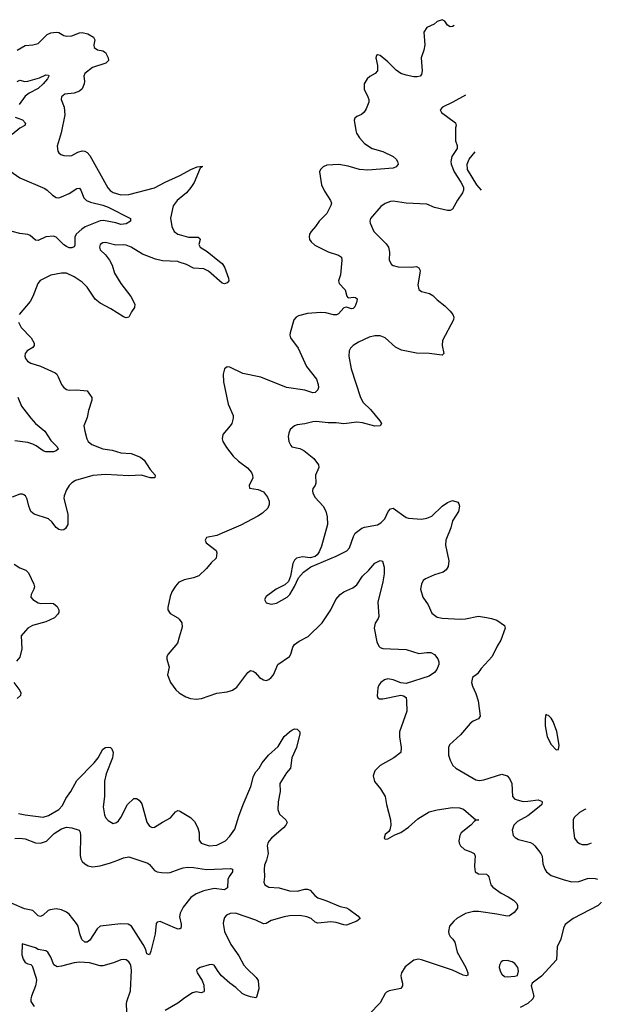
# Model space of a CAD drawing. Header units: inches. Extents: x 2143765 to 2212928, y 878963 to 1017374.
# Tile 263 of 271: x 2198768 to 2203257, y 988887 to 996485. Entities that reach past the tile are written whole.
import ezdxf

# ---------------------------------------------------------------- set-up
doc = ezdxf.new("R2010")
doc.units = ezdxf.units.IN
doc.header["$MEASUREMENT"] = 0
for name, color, linetype in [('C1998', 7, 'Continuous'), ('C1999', 7, 'Continuous'), ('C2908', 7, 'Continuous'), ('C2909', 7, 'Continuous')]:
    doc.layers.add(name, color=color, linetype=linetype)

msp = doc.modelspace()

# ---------------------------------------------------------------- linework, layer by layer
at = {"layer": 'C1998', "color": 5}
for points, elevation in [([(2199244.9, 990000), (2199250.2, 989990.2), (2199270.2, 989970.2), (2199296.4, 989956.4), (2199330, 989949.2), (2199390, 989955.2), (2199470, 989978.2), (2199526.2, 990000)], 360), ([(2199686.9, 990000), (2199756.5, 989976.5), (2199770, 989967.3), (2199810, 989919.1), (2199830.3, 989910.3), (2199864.1, 989904.1), (2199910, 989901.3), (2199930, 989904.8), (2200000, 989929.3)], 360), ([(2200000, 989468.8), (2199991.9, 989468.1), (2199970, 989474.8), (2199852.7, 989527.3), (2199830, 989522), (2199821.3, 989510), (2199813.4, 989430), (2199781.7, 989298.3), (2199770, 989269.3), (2199750, 989277.2), (2199741, 989310), (2199722.2, 989350), (2199630.8, 989490), (2199605.1, 989505.1), (2199550, 989508.5), (2199390.2, 989489.8), (2199367.1, 989470), (2199310, 989381.6), (2199290, 989366.9), (2199270, 989366.9), (2199247.5, 989387.5), (2199232.2, 989430), (2199218.5, 989490), (2199207.8, 989510), (2199150, 989582), (2199130, 989597.5), (2199090, 989615.7), (2199050, 989624.4), (2199004, 989616), (2198989.4, 989610.6), (2198950, 989575.6), (2198930, 989565.3), (2198910, 989571.2), (2198870, 989610.8), (2198804.6, 989624.6), (2198710, 989664.6)], 360), ([(2199599.1, 988770), (2199593.7, 988890), (2199596.3, 988910), (2199624.4, 988990), (2199631.2, 989151.2), (2199626.9, 989186.9), (2199620.6, 989200.6), (2199610, 989216.2), (2199589.7, 989229.7), (2199570, 989234), (2199550, 989231.3), (2199493.1, 989206.9), (2199410, 989183.2), (2199390, 989184.5), (2199306.6, 989206.6), (2199230, 989211.7), (2199190, 989208.2), (2199090, 989180.3), (2199056.9, 989176.9), (2199031, 989191), (2199009.3, 989250.7), (2198986, 989290), (2198970, 989298.7), (2198911, 989311), (2198890, 989322.9), (2198786.8, 989353.2), (2198786, 989270), (2198795.2, 989235.2), (2198810.5, 989210.5), (2198830, 989198.8), (2198853.2, 989193.2), (2198863.5, 989183.5), (2198894.8, 989090), (2198897.3, 989070), (2198890.5, 989030), (2198860.4, 988950), (2198854.9, 988930), (2198855.5, 988910), (2198880.7, 988870)], 380), ([(2200000, 988903.8), (2199990, 988895.8), (2199890, 988839.5)], 380)]:
    msp.add_lwpolyline(points, dxfattribs=dict(at, elevation=elevation))
at = {"layer": 'C1999', "color": 5}
for points, elevation in [([(2198750, 996250.4), (2198810, 996284.9), (2198870, 996292.2), (2198910, 996302.4), (2198980.5, 996370), (2199010, 996383.6), (2199049, 996389), (2199070, 996386), (2199110, 996362.4), (2199130, 996357.6), (2199170, 996359.5), (2199230, 996382.8), (2199250, 996385.2), (2199295.2, 996375.2), (2199337.3, 996350), (2199347.7, 996330), (2199341.3, 996290), (2199343.1, 996270), (2199370, 996252), (2199410, 996245.3), (2199430, 996232.7), (2199450.4, 996190), (2199453.4, 996170), (2199433.4, 996150), (2199330, 996115), (2199270.3, 996070), (2199263.1, 996050), (2199269.2, 996010), (2199267.2, 995990), (2199249.4, 995950.6), (2199230, 995933.1), (2199190, 995918.4), (2199118, 995910), (2199090.6, 995890), (2199088.4, 995870), (2199112.9, 995810), (2199116.9, 995750), (2199087.9, 995612.1), (2199057.1, 995510), (2199062, 995470), (2199070, 995458.8), (2199085.8, 995445.9), (2199110, 995437.1), (2199150, 995434.4), (2199170, 995438.4), (2199216.6, 995463.4), (2199250, 995473.7), (2199270, 995470.4), (2199290, 995459.5), (2199310, 995437.1), (2199447.8, 995187.8), (2199467.3, 995167.3), (2199490, 995152.6), (2199550, 995133.9), (2199610, 995135.1), (2199810, 995188.3), (2199890, 995232), (2200000, 995280.8)], 380), ([(2198750, 996008.1), (2198770, 996017.7), (2198808.4, 996008.4), (2198830, 996010.7), (2198922.5, 996037.5), (2198970, 996060.3), (2198990, 996056), (2198992.7, 996050), (2198982, 996030), (2198949.1, 995990), (2198910, 995955.2), (2198841.4, 995918.6), (2198810, 995894.6), (2198763.5, 995830)], 360), ([(2198734.1, 995734.1), (2198790, 995711.9), (2198812.4, 995687.6), (2198807.2, 995670), (2198770, 995649), (2198710, 995599.3)], 360), ([(2198649.1, 995349.1), (2198770, 995264.2), (2198962.2, 995182.2), (2198981.6, 995170), (2199020.4, 995130), (2199050, 995113.4), (2199070, 995111.8), (2199090, 995117.4), (2199150, 995143.6), (2199210, 995182.6), (2199230, 995184.6), (2199240.7, 995170), (2199262.2, 995110), (2199284.2, 995090), (2199316, 995076), (2199410, 995054.5), (2199450, 995039.3), (2199624.7, 994950), (2199624.7, 994930), (2199591.3, 994910), (2199550, 994903.9), (2199510, 994917.2), (2199415.5, 994935.5), (2199390, 994934.3), (2199272.5, 994887.5), (2199247.2, 994870), (2199204.9, 994830), (2199193.2, 994806.8), (2199193.7, 994746.3), (2199188.1, 994731.9), (2199170, 994724.1), (2199150, 994725.3), (2199130, 994734), (2199110, 994747.8), (2199050, 994805.8), (2199030, 994815.3), (2198970, 994809.9), (2198910, 994782.5), (2198890, 994784.1), (2198850, 994819.3), (2198830, 994827.1), (2198770, 994834.9), (2198710, 994850.5)], 360), ([(2200000, 995102.7), (2199984.8, 995090), (2199954.2, 995050), (2199933.1, 994953.1), (2199942, 994890), (2199961.7, 994850), (2199990, 994829.2), (2200000, 994826.4)], 380), ([(2200000, 994614.9), (2199990, 994618.4), (2199870, 994625.5), (2199817.5, 994637.5), (2199715.3, 994675.3), (2199630, 994729.7), (2199590, 994744.2), (2199570, 994747.8), (2199510, 994746), (2199430, 994766), (2199410, 994764.2), (2199388.8, 994750), (2199383.1, 994730), (2199388.7, 994710), (2199430.3, 994670.3), (2199461.6, 994630), (2199481.3, 994590), (2199499.5, 994530), (2199550, 994448.2), (2199625.7, 994350), (2199656.4, 994290), (2199655.6, 994264.4), (2199630.3, 994229.7), (2199610, 994189.2), (2199590, 994184.5), (2199570, 994192), (2199473.1, 994253.1), (2199390, 994298.3), (2199350, 994329.7), (2199290, 994420.4), (2199250, 994460.4), (2199190, 994500.4), (2199130, 994528), (2199110, 994529.6), (2199090, 994529.6), (2199010, 994514), (2198927.2, 994472.8), (2198908.2, 994450), (2198870.4, 994350), (2198850.4, 994310), (2198765.5, 994210)], 380), ([(2198759.3, 994150), (2198780.4, 994110), (2198857, 994030), (2198879.5, 993990), (2198879.3, 993970), (2198870, 993956), (2198824.9, 993930), (2198810.6, 993910), (2198808, 993890), (2198813.4, 993870), (2198827.7, 993850), (2198853.8, 993833.8), (2198930, 993812.2), (2199041.2, 993761.2), (2199054.9, 993750), (2199066, 993730), (2199090.4, 993670), (2199106, 993650), (2199130, 993632.2), (2199150, 993626), (2199210, 993628.7), (2199290, 993621), (2199324.9, 993570), (2199325.5, 993550), (2199299.5, 993470), (2199290, 993415.3), (2199263.1, 993350), (2199270.3, 993310), (2199287.9, 993250), (2199298, 993230), (2199326.1, 993206.1), (2199410, 993174.6), (2199482.9, 993162.9), (2199550, 993144), (2199630, 993136.8), (2199701.1, 993110), (2199730, 993086.5), (2199774.4, 993014.4), (2199814.9, 992970), (2199810.8, 992950), (2199775.3, 992950), (2199709.8, 992969.8), (2199610, 992965.7), (2199430, 992974.7), (2199333, 992967), (2199198, 992930), (2199170, 992911.3), (2199150, 992889.6), (2199130, 992857), (2199111.4, 992810), (2199110.3, 992789.7), (2199138.8, 992670), (2199139.3, 992590), (2199121.4, 992558.6), (2199110, 992549.3), (2199090, 992547), (2199070, 992552.3), (2199050, 992567.3), (2199016.3, 992610), (2198990, 992632.4), (2198879, 992670), (2198853.2, 992690), (2198838.4, 992730), (2198825.6, 992785.6), (2198812.7, 992810), (2198799.1, 992819.1), (2198790, 992823.7), (2198770, 992823.7), (2198710, 992800.7)], 380), ([(2198752.8, 993572.8), (2198783.5, 993503.5), (2198853.7, 993410), (2198890.2, 993370.2), (2198961.6, 993310), (2199010, 993239.1), (2199056.4, 993190), (2199064.9, 993170), (2199050, 993157), (2199030, 993151.6), (2198970, 993150.8), (2198950, 993157.1), (2198896.1, 993196.1), (2198870, 993209.2), (2198830, 993221.6), (2198730, 993235.3)], 360), ([(2198724.5, 992284.5), (2198770, 992254.8), (2198816.7, 992236.7), (2198837, 992217), (2198877.6, 992130), (2198882.4, 992110), (2198877.1, 992090), (2198856.3, 992050), (2198855.5, 992030), (2198870.6, 992010), (2198910, 991984.9), (2198930, 991979.5), (2199010, 991982.6), (2199030, 991979.5), (2199057.6, 991957.6), (2199071.5, 991931.5), (2199070.3, 991910), (2199063.4, 991896.6), (2199037, 991870), (2198970, 991839.9), (2198868.2, 991810), (2198830.4, 991790), (2198812.2, 991770), (2198780.5, 991730), (2198784.9, 991630), (2198770, 991565.2), (2198743.9, 991536.1)], 380), ([(2200000, 992145.9), (2199995.9, 992144.1), (2199970, 992113.2), (2199943, 992070), (2199930, 992035.3), (2199910.5, 991950), (2199910.6, 991930), (2199930, 991902), (2199990, 991870.6), (2199999.9, 991859.9)], 420), ([(2200000, 991720.6), (2199986.3, 991673.7), (2199914, 991590), (2199904.9, 991570), (2199903.8, 991550), (2199922.4, 991490), (2199910.4, 991430), (2199933, 991370), (2199973.4, 991313.4), (2200000, 991291.6)], 420), ([(2198723.5, 991370), (2198769.1, 991310), (2198777.7, 991290), (2198774.9, 991270), (2198750, 991247.3)], 380), ([(2198760.2, 990360.2), (2198810, 990349), (2198950, 990331.8), (2198990, 990345.2), (2199070, 990390.3), (2199099.7, 990420.3), (2199125.3, 990474.7), (2199162.2, 990530), (2199210, 990615.2), (2199343.5, 990750), (2199373.7, 990790), (2199410, 990854.9), (2199430, 990868.4), (2199452, 990872), (2199470, 990868), (2199478.7, 990858.7), (2199490.3, 990830), (2199483.6, 990790), (2199434.9, 990665.1), (2199422.6, 990610), (2199422.9, 990490), (2199412.7, 990410), (2199423.6, 990350), (2199431.7, 990330), (2199450, 990304.9), (2199490, 990282.6), (2199515.6, 990290), (2199530, 990302), (2199549.7, 990330), (2199599.7, 990430), (2199650, 990474.9), (2199670, 990476.3), (2199690, 990462), (2199710, 990434), (2199750, 990294), (2199770, 990262.4), (2199790, 990250.4), (2199810, 990254), (2199870, 990294), (2199933.6, 990326.4), (2199970, 990373.4), (2199990, 990382), (2200000, 990379.1)], 380), ([(2198730, 990166.2), (2198770, 990169.4), (2198810, 990163.5), (2198890, 990132.3), (2198930, 990130.1), (2198974.1, 990145.9), (2199033.6, 990206.4), (2199090, 990240.8), (2199130, 990253.5), (2199170.2, 990250.2), (2199226.8, 990230), (2199235.5, 990215.5), (2199239, 990190), (2199235.4, 990035.4), (2199239.5, 990010), (2199244.9, 990000)], 360), ([(2199526.2, 990000), (2199570, 990017), (2199610, 990026), (2199686.9, 990000)], 360)]:
    msp.add_lwpolyline(points, dxfattribs=dict(at, elevation=elevation))
at = {"layer": 'C2908', "color": 5}
for points, elevation in [([(2200672, 990000), (2200659, 989961), (2200654.4, 989930), (2200657.6, 989870), (2200653.7, 989830), (2200659.5, 989810), (2200690, 989790.3), (2200770, 989786), (2200850, 989763.2), (2200910, 989760.6), (2200970, 989775.2), (2200990, 989775.6), (2201010, 989767), (2201046.1, 989726.1), (2201070, 989708.2), (2201130, 989688.1), (2201241.2, 989641.2), (2201290, 989630.7), (2201310, 989621.8), (2201378.8, 989570), (2201396, 989550), (2201370, 989527.6), (2201290, 989497.7), (2201270, 989499.3), (2201210, 989518.2), (2201170, 989523.7), (2201070, 989512.1), (2201050, 989520.5), (2201018, 989550), (2200983.5, 989563.5), (2200930, 989572.7), (2200850.1, 989569.9), (2200810, 989563.5), (2200710, 989535.2), (2200670, 989509.8), (2200650, 989508.9), (2200590, 989537.3), (2200434, 989590), (2200391.7, 989588.3), (2200365.8, 989574.1), (2200350, 989557.2), (2200341.3, 989530), (2200339.5, 989510), (2200349, 989450), (2200397.8, 989350), (2200460.8, 989260.7), (2200499.6, 989190), (2200522.3, 989162.3), (2200594.4, 989094.4), (2200608, 989070), (2200613.7, 989006.3), (2200596.9, 988943.1), (2200590, 988938), (2200550, 988945.6), (2200510, 988957.4), (2200485.6, 988970), (2200436.5, 989016.5), (2200389.8, 989050), (2200327.2, 989107.2), (2200299.2, 989139.2), (2200268.2, 989188.2), (2200250, 989194.7), (2200231.4, 989191.4), (2200161, 989170), (2200141.1, 989158.9), (2200133.4, 989150), (2200138.4, 989130), (2200176, 989070), (2200190, 989034.8), (2200192.4, 988987.6), (2200190, 988982.7), (2200170, 988976.3), (2200130, 988983.5), (2200103.3, 988976.8), (2200042.4, 988937.6), (2200000, 988903.8)], 380), ([(2200000, 989929.3), (2200030, 989939.8), (2200064.4, 989944.4), (2200110, 989942.7), (2200210, 989928.3), (2200395.2, 989935.2), (2200410.5, 989930.5), (2200410.6, 989910), (2200385.3, 989874.7), (2200374.9, 989850), (2200372.8, 989787.2), (2200350.3, 989769.7), (2200270, 989779.7), (2200190, 989763.5), (2200130, 989740.4), (2200090, 989711.1), (2200030, 989635.6), (2200006.2, 989590), (2200001.2, 989561.2), (2200014, 989506), (2200014.9, 989485.1), (2200010.3, 989469.7), (2200000, 989468.8)], 360), ([(2202281.2, 990000), (2202278, 989950), (2202283.8, 989910), (2202310, 989894.9), (2202370, 989890.3), (2202382.3, 989882.3), (2202390.3, 989870), (2202405.7, 989810), (2202419.5, 989790), (2202483.8, 989743.8), (2202537.4, 989717.4), (2202580.4, 989690), (2202604.6, 989664.6), (2202610.5, 989650), (2202610.6, 989630), (2202584.3, 989595.7), (2202550, 989569.7), (2202530, 989567.1), (2202450, 989583.5), (2202310, 989603.1), (2202270, 989603.8), (2202210, 989588.6), (2202141.6, 989550), (2202118.4, 989530), (2202085.7, 989490), (2202077, 989450), (2202080.3, 989430), (2202090.4, 989410), (2202112.4, 989390), (2202127.1, 989367.1), (2202144.1, 989290), (2202211.2, 989170), (2202226.7, 989130), (2202227.1, 989112.9), (2202213.4, 989106.6), (2202190, 989112.1), (2202110, 989149.8), (2201870, 989231.1), (2201845.3, 989234.7), (2201810, 989227.3), (2201744.1, 989175.9), (2201715.3, 989130), (2201710.3, 989110), (2201711.8, 989090), (2201722.6, 989050), (2201723.1, 989030), (2201710.6, 989010), (2201618.8, 988990), (2201599.9, 988980.1), (2201588.4, 988970), (2201550, 988897.6), (2201467.5, 988812.5)], 420), ([(2202803.6, 990000), (2202806.7, 989970), (2202821.1, 989930), (2202834, 989910), (2202870, 989882.3), (2202970, 989847.2), (2203030, 989831.8), (2203084.9, 989835.1), (2203150, 989858), (2203170, 989860.7), (2203210, 989858.8), (2203227.8, 989851.7)], 440), ([(2203257.3, 989674.4), (2203254.9, 989670), (2203233, 989650), (2203040.3, 989550), (2202977.4, 989502.6), (2202964.3, 989475.7), (2202944.9, 989390), (2202916.9, 989330), (2202910.2, 989229.8), (2202794.8, 989105.2), (2202722.8, 989050), (2202714.8, 989030), (2202735.5, 988950), (2202728, 988930), (2202690, 988894), (2202630, 988862.9)], 440)]:
    msp.add_lwpolyline(points, dxfattribs=dict(at, elevation=elevation))
at = {"layer": 'C2908', "color": 5, "elevation": 440}
msp.add_lwpolyline([(2202530, 989224.5), (2202498.5, 989221.5), (2202484.9, 989215.1), (2202470.7, 989190), (2202468.4, 989170), (2202478, 989138), (2202490, 989118.8), (2202510, 989103), (2202530, 989098), (2202590, 989104.9), (2202609.3, 989110.7), (2202618, 989142), (2202612.3, 989170), (2202590, 989201.2), (2202570, 989215.1)], close=True, dxfattribs=at)
at = {"layer": 'C2909', "color": 5}
for points, elevation in [([(2202120.4, 996440.7), (2202110, 996432), (2202090, 996429.3), (2202070, 996444), (2202050, 996474), (2202030, 996485.2), (2201991.3, 996470), (2201968.1, 996451.9), (2201910, 996425.2), (2201888.5, 996390), (2201896.1, 996290), (2201888, 996250), (2201866.9, 996190), (2201874.9, 996090), (2201870, 996061.2), (2201858.8, 996050), (2201836.2, 996043.8), (2201810, 996045.4), (2201750, 996056.8), (2201710, 996071), (2201674.5, 996094.5), (2201610, 996160.9), (2201550, 996208.7), (2201530, 996214), (2201522, 996210), (2201518, 996190), (2201530.9, 996130.9), (2201531, 996090), (2201511.3, 996070), (2201470, 996046.6), (2201450.7, 996030), (2201428, 995990), (2201428.2, 995950), (2201455.5, 995890), (2201462, 995870), (2201462, 995850), (2201442.8, 995797.2), (2201428.3, 995771.7), (2201406.2, 995753.8), (2201370, 995739.3), (2201355.2, 995724.8), (2201350.5, 995709.5), (2201362.4, 995630), (2201368.1, 995610), (2201390, 995573.7), (2201430.3, 995530), (2201490, 995490.2), (2201570, 995468.1), (2201650, 995430.3), (2201673.7, 995410), (2201685.3, 995390), (2201690.4, 995369.6), (2201674.8, 995350), (2201650, 995338.7), (2201455.3, 995324.7), (2201390, 995329.1), (2201304.1, 995355.9), (2201231.2, 995368.8), (2201138.5, 995361.4), (2201110.3, 995349.7), (2201090.6, 995330), (2201083, 995310), (2201098.9, 995210), (2201120.9, 995160.9), (2201166.4, 995090), (2201174, 995070), (2201170.4, 995050.4), (2201138, 994990), (2201079.5, 994930), (2201051.9, 994888.1), (2201018.4, 994850), (2201005.5, 994830), (2201002, 994810), (2201004.9, 994790), (2201018, 994770), (2201045.5, 994745.5), (2201150, 994693.1), (2201228.8, 994668.8), (2201251.7, 994651.7), (2201255.8, 994630), (2201244.9, 994515.1), (2201228.8, 994470), (2201234.4, 994450), (2201281.6, 994401.6), (2201292.8, 994352.8), (2201302, 994342), (2201310, 994338), (2201343.1, 994343.1), (2201360.3, 994340.3), (2201373.7, 994330), (2201371.6, 994310), (2201354.3, 994270), (2201342.2, 994257.8), (2201330, 994253.3), (2201290, 994267.4), (2201270, 994262.3), (2201230, 994214.2), (2201213.1, 994206.8), (2201190, 994207.5), (2201130, 994222.8), (2201093.5, 994226.5), (2200990, 994216.8), (2200920.2, 994199.8), (2200902, 994190), (2200884.4, 994170), (2200855.8, 994070), (2200854, 994050), (2200859.5, 994030), (2200917.6, 993950), (2200983.1, 993810), (2201058, 993710), (2201072.2, 993670), (2201073.4, 993646.6), (2201070, 993629.4), (2201050, 993607.8), (2201030, 993606), (2200970, 993625.6), (2200826.6, 993646.6), (2200630, 993726.9), (2200490, 993754), (2200390, 993802.7), (2200370, 993805.2), (2200348.2, 993791.8), (2200339.3, 993750), (2200341.3, 993690), (2200377.3, 993517.3), (2200415.5, 993430), (2200417.1, 993410), (2200405.5, 993370), (2200393, 993350), (2200335.9, 993284.1), (2200330.6, 993250), (2200337.1, 993230), (2200364.2, 993184.2), (2200416.5, 993116.5), (2200457.3, 993077.3), (2200526.4, 993026.4), (2200557.1, 992990), (2200566.4, 992970), (2200568.5, 992950), (2200540.5, 992890), (2200542.8, 992870), (2200610, 992859.5), (2200650, 992841.3), (2200681.2, 992801.2), (2200693.4, 992770), (2200694.7, 992745.3), (2200683.1, 992716.9), (2200642, 992678), (2200606.5, 992653.5), (2200474.1, 992585.9), (2200350, 992529.6), (2200290, 992505.6), (2200210.7, 992489.3), (2200201, 992470), (2200208.1, 992448.1), (2200284.7, 992390), (2200291, 992370), (2200286, 992330), (2200245.1, 992294.9), (2200210, 992249.3), (2200150, 992192.7), (2200110, 992177), (2200038, 992162), (2200000, 992145.9)], 420), ([(2202210.3, 995903.3), (2202112.1, 995847.9), (2202031, 995810), (2202014.8, 995790), (2202024.9, 995770), (2202130.7, 995690), (2202136, 995670), (2202131, 995650), (2202131, 995550), (2202144.7, 995515.3), (2202146, 995490), (2202104.9, 995430), (2202096.3, 995390), (2202098, 995370), (2202120.5, 995310), (2202172.5, 995232.5), (2202192.8, 995192.8), (2202194, 995170), (2202186.8, 995150), (2202146.2, 995093.8), (2202110, 995024), (2202090, 995012.7), (2202070, 995012.3), (2201970, 995035.6), (2201910, 995061.6), (2201750, 995069.7), (2201650, 995084.2), (2201630, 995081.6), (2201590, 995065.6), (2201556.3, 995043.7), (2201474.9, 994950), (2201470.4, 994930), (2201474.2, 994914.2), (2201501.6, 994850), (2201596.5, 994756.5), (2201615.3, 994730), (2201623.7, 994690), (2201620.5, 994630), (2201637.1, 994597.1), (2201650, 994587.7), (2201690, 994578.4), (2201790, 994574.9), (2201830, 994580.7), (2201850, 994571), (2201858, 994550), (2201857.1, 994530), (2201841.3, 994438.7), (2201850, 994403), (2201870, 994388.8), (2201931.3, 994371.3), (2201957.8, 994357.8), (2201990, 994322.4), (2202050, 994277.1), (2202090, 994236.3), (2202110.4, 994210), (2202118.4, 994190), (2202117.6, 994170), (2202032.7, 994010), (2202028.8, 993970), (2202042, 993910), (2202030, 993896), (2201928.2, 993908.2), (2201830, 993912.1), (2201715.1, 993935.1), (2201670, 993958.7), (2201590, 994029.6), (2201550, 994046), (2201510, 994044.7), (2201465.7, 994034.3), (2201384.2, 993995.8), (2201342.8, 993970), (2201322, 993950), (2201310.6, 993930), (2201308.2, 993890), (2201326.4, 993790), (2201398.7, 993570), (2201419.5, 993530), (2201476, 993476), (2201548.2, 993390), (2201560.7, 993370), (2201551.3, 993350), (2201510.4, 993349.6), (2201415.4, 993375.4), (2201370, 993380.7), (2201270, 993365.7), (2201210, 993374.8), (2201150, 993375.1), (2201056.5, 993383.5), (2201030, 993381.3), (2200970, 993366), (2200910, 993359.5), (2200888.7, 993351.3), (2200857.1, 993322.9), (2200844.9, 993295.1), (2200841.6, 993270), (2200844.4, 993230), (2200859.9, 993199.9), (2200870, 993188.5), (2200930, 993177), (2200961.1, 993161.1), (2201039.4, 993099.4), (2201075.8, 993050), (2201077.1, 993030), (2201052.7, 992970), (2201055.3, 992910), (2201048.2, 992890), (2201031.7, 992868.3), (2201027.4, 992850), (2201030, 992832), (2201050, 992797.1), (2201110.4, 992730), (2201131.5, 992691.5), (2201142.4, 992650), (2201143.8, 992590), (2201098, 992422), (2201080.7, 992379.3), (2201064.9, 992355.1), (2201050, 992342.7), (2201010, 992332.7), (2200950, 992339.3), (2200906, 992330), (2200890, 992314), (2200877.3, 992290), (2200858.8, 992190), (2200842.8, 992150), (2200814.9, 992125.1), (2200748.3, 992091.7), (2200670, 992034), (2200658, 992010), (2200670, 991984.7), (2200710, 991976), (2200750, 991982.8), (2200834, 992030), (2200853.2, 992050), (2200890, 992111.3), (2200921, 992179), (2200959.3, 992220.7), (2201015.9, 992264.1), (2201210, 992346), (2201293.6, 992386.4), (2201314.7, 992410), (2201343.5, 992496.5), (2201358.2, 992521.8), (2201410, 992560.3), (2201430, 992568.5), (2201530, 992588.4), (2201556.6, 992603.4), (2201585.9, 992634.1), (2201611.2, 992688.8), (2201630, 992710.5), (2201650, 992715.5), (2201750, 992644.9), (2201770, 992639), (2201870, 992630.3), (2201910, 992637.4), (2201950, 992655.3), (2202027.8, 992730), (2202070, 992759.5), (2202110, 992775.5), (2202150, 992761), (2202158.8, 992750), (2202164, 992730), (2202154.9, 992690), (2202110, 992617.2), (2202096.5, 992563.5), (2202057.4, 992470), (2202055.8, 992430), (2202080.3, 992310), (2202074.9, 992265.1), (2202060.5, 992239.5), (2202037.6, 992222.4), (2201970, 992201.3), (2201900.7, 992170), (2201883, 992157), (2201868.8, 992130), (2201862.6, 992090), (2201879.5, 992030), (2201922, 991970), (2201950, 991904.9), (2201990, 991874.4), (2202030, 991867), (2202170, 991859.5), (2202210, 991861.1), (2202310, 991882), (2202372.1, 991872.1), (2202410, 991865.5), (2202450, 991850.5), (2202510.3, 991810.3), (2202515.5, 991790), (2202482, 991698), (2202452.7, 991650), (2202414.4, 991570), (2202330, 991479.3), (2202302.4, 991437.6), (2202262.8, 991410), (2202256.3, 991370), (2202262.8, 991342.8), (2202290, 991284.7), (2202307.7, 991230), (2202322, 991110), (2202310.7, 991090), (2202268.9, 991071.1), (2202246, 991054), (2202170, 990967), (2202086.8, 990890), (2202078.8, 990870), (2202078.8, 990810), (2202090.6, 990770), (2202110.4, 990730.4), (2202134, 990710), (2202290, 990619.5), (2202315.3, 990615.3), (2202350, 990620.2), (2202490, 990663), (2202530, 990650.6), (2202550, 990630.6), (2202567, 990590), (2202572, 990492), (2202589.1, 990469.1), (2202653.3, 990453.3), (2202690, 990453.8), (2202770, 990464.6), (2202795.8, 990455.8), (2202802, 990450), (2202797, 990430), (2202778.9, 990410), (2202690, 990342.3), (2202610, 990297.1), (2202582.7, 990270), (2202568.8, 990230), (2202578, 990190), (2202593.5, 990173.5), (2202619.2, 990159.2), (2202710, 990136.4), (2202730, 990125.5), (2202745.5, 990110), (2202790, 990050.7), (2202800.4, 990030), (2202803.6, 990000)], 440), ([(2202333.1, 995169.5), (2202296, 995210), (2202223.7, 995330), (2202220.9, 995370), (2202237.2, 995410), (2202283.7, 995464.7)], 440), ([(2200000, 995280.8), (2200010, 995285.2), (2200089.8, 995330.2), (2200139, 995350), (2200175.5, 995355.5), (2200177.3, 995350), (2200161.5, 995338.5), (2200114.3, 995230), (2200090, 995189.8), (2200056.6, 995150), (2200000, 995102.7)], 380), ([(2200000, 994826.4), (2200070, 994807.2), (2200130, 994808.2), (2200145.8, 994805.8), (2200158, 994798), (2200162, 994790), (2200150.4, 994750), (2200160.5, 994730), (2200216.1, 994696.1), (2200310, 994620.3), (2200330, 994602.6), (2200350, 994575.8), (2200381.1, 994490), (2200383, 994470), (2200370, 994455.1), (2200350, 994446.6), (2200330, 994451.6), (2200224.7, 994544.7), (2200190, 994562.4), (2200110, 994567.3), (2200055.9, 994595.9), (2200000, 994614.9)], 380), ([(2200000, 991291.6), (2200006.4, 991286.4), (2200050, 991258.7), (2200087.8, 991247.8), (2200130, 991243.1), (2200172.3, 991247.7), (2200290, 991288.4), (2200370, 991299.3), (2200409.6, 991310.4), (2200444.8, 991335.2), (2200530, 991447.3), (2200550, 991462), (2200570, 991459.1), (2200587, 991447), (2200618, 991410), (2200650, 991390.4), (2200670, 991387.2), (2200690, 991394), (2200710, 991408.2), (2200726.3, 991430), (2200759.7, 991510), (2200850, 991570.4), (2200862, 991590), (2200876.2, 991643.8), (2200890, 991664.9), (2200924.5, 991690), (2200995.5, 991724.5), (2201103, 991830), (2201170.9, 991930), (2201208.3, 992010), (2201242, 992050), (2201270, 992071.4), (2201339, 992101), (2201370, 992124.9), (2201413, 992190), (2201463.3, 992236.7), (2201510, 992292), (2201550, 992312.4), (2201568, 992308), (2201581.6, 992261.6), (2201581.8, 992210), (2201571.7, 992148.3), (2201532.2, 991990), (2201540.3, 991879.7), (2201535.4, 991864.6), (2201511.5, 991828.5), (2201505.2, 991790), (2201524.4, 991684.4), (2201539.3, 991650), (2201550, 991640.4), (2201571.7, 991631.7), (2201750, 991625.6), (2201850, 991594.2), (2201910, 991603), (2201941.4, 991601.4), (2201970, 991586.7), (2201994.4, 991554.4), (2202003.2, 991530), (2202002.9, 991510), (2201988.1, 991470), (2201970, 991446.6), (2201930, 991419.8), (2201750, 991364), (2201710, 991368), (2201650, 991391.7), (2201610, 991398), (2201583.1, 991390), (2201554.6, 991370), (2201539.6, 991350), (2201532.9, 991330), (2201528.4, 991268.4), (2201533.2, 991253.2), (2201544.9, 991244.9), (2201570, 991245.3), (2201710, 991274), (2201730, 991267.7), (2201750, 991254), (2201754.9, 991230), (2201756, 991150), (2201700.9, 990990), (2201698.7, 990950), (2201712.4, 990870), (2201710.6, 990830), (2201657.3, 990790), (2201550.3, 990729.7), (2201510.3, 990689.7), (2201496.4, 990650), (2201506.4, 990606.4), (2201553.4, 990550), (2201590.4, 990490), (2201600.3, 990430), (2201630.7, 990310), (2201634, 990270), (2201625.5, 990234.5), (2201618, 990222), (2201590, 990197.2), (2201581, 990170), (2201590, 990161), (2201610, 990164.9), (2201664.1, 990195.9), (2201710, 990213.4), (2201770, 990254), (2201840.6, 990319.4), (2201930, 990372.1), (2201990, 990386.9), (2202110, 990404.7), (2202162.7, 990402.7), (2202193.3, 990393.3), (2202290, 990311.3), (2202310.8, 990310), (2202290.6, 990309.4), (2202278.5, 990301.5), (2202250.4, 990270), (2202176.9, 990210), (2202165.5, 990190), (2202156.9, 990150), (2202160.3, 990130), (2202170, 990110.6), (2202201.6, 990081.6), (2202250, 990064.9), (2202275.5, 990050), (2202283.1, 990030), (2202281.2, 990000)], 420), ([(2199999.9, 991859.9), (2200019.1, 991830), (2200022.5, 991797.5), (2200000, 991720.6)], 420), ([(2200000, 990379.1), (2200010, 990376.3), (2200087.7, 990330), (2200116.7, 990296.7), (2200144.4, 990250), (2200154, 990210), (2200152.7, 990152.7), (2200170, 990130.7), (2200230, 990110.4), (2200290, 990116.5), (2200356.3, 990150), (2200390, 990184.2), (2200430, 990238), (2200459.7, 990340.3), (2200492.2, 990430), (2200553, 990567), (2200573.4, 990646.6), (2200590, 990680.9), (2200616.4, 990710), (2200640.9, 990750), (2200689.3, 990810.7), (2200763.2, 990876.8), (2200810, 990953.4), (2200849.7, 990990), (2200870, 991002.7), (2200890, 991012.8), (2200910, 991011.5), (2200931.8, 990990), (2200930, 990975.3), (2200904.7, 990870), (2200869.3, 990790), (2200858, 990710), (2200827.1, 990672.9), (2200776.5, 990590), (2200778.4, 990530), (2200762.6, 990450), (2200761.1, 990390), (2200774.8, 990354.8), (2200823.7, 990310), (2200833.7, 990290), (2200823.1, 990270), (2200803.6, 990250), (2200711.8, 990170), (2200693.7, 990150), (2200683.6, 990130), (2200679.5, 990110), (2200684.9, 990050), (2200682, 990030), (2200672, 990000)], 380), ([(2203137.7, 990394.1), (2203130, 990391.6), (2203090, 990367), (2203048, 990330), (2203040.5, 990310), (2203039.3, 990250), (2203050.3, 990170.3), (2203070, 990140.5), (2203087.9, 990127.9), (2203110, 990121.1), (2203150, 990120.9), (2203170, 990127.6), (2203180.8, 990134.4)], 460)]:
    msp.add_lwpolyline(points, dxfattribs=dict(at, elevation=elevation))
at = {"layer": 'C2909', "color": 5, "elevation": 460}
msp.add_lwpolyline([(2202830, 991126), (2202822.8, 991090), (2202824.5, 991035.5), (2202838.8, 990950), (2202870, 990891), (2202910, 990852), (2202926, 990854), (2202931.9, 990888.1), (2202913.1, 990993.1), (2202885.2, 991070), (2202870, 991095.3), (2202850, 991115.3), (2202838, 991118)], close=True, dxfattribs=at)

doc.saveas('drawing.dxf')
